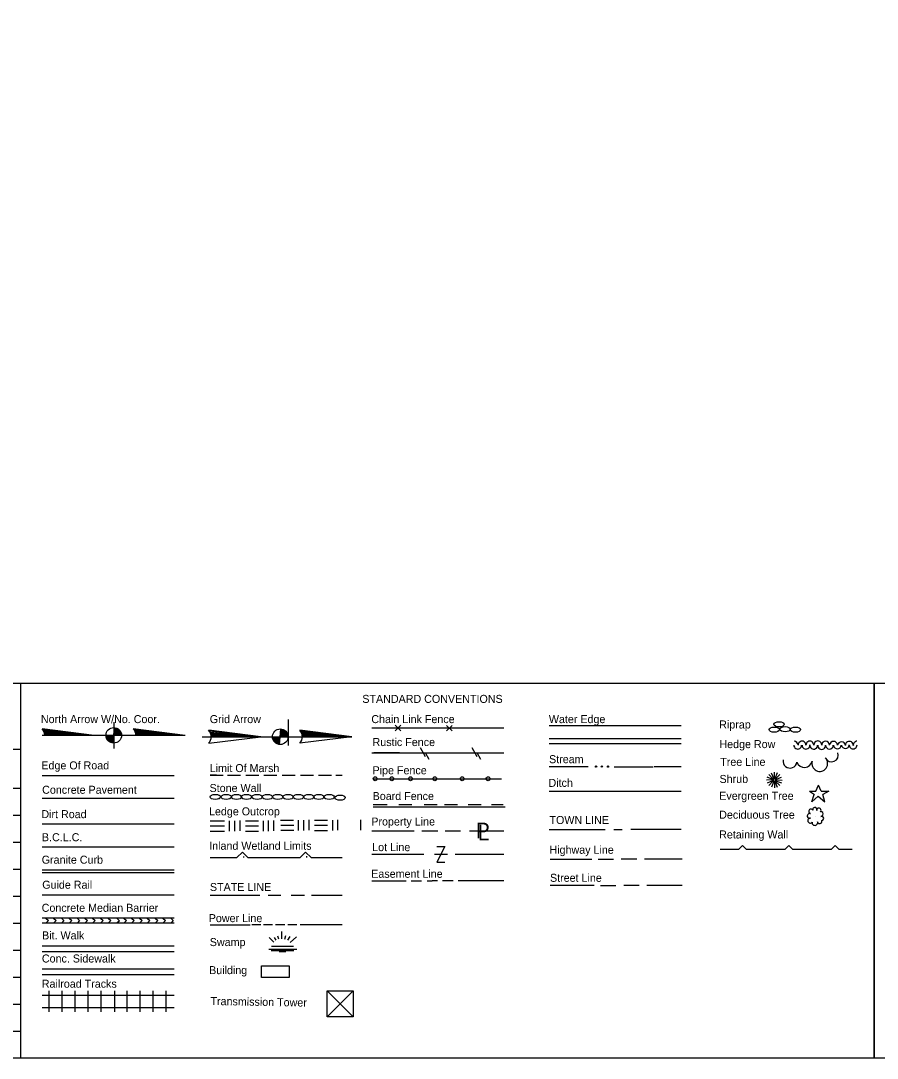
# Model space of a CAD drawing. Extents: x 0 to 2603, y -226 to 830.
# Drawn here: x 474.7 to 803.8, y 0 to 398.7 of the extents above; entities that cross this region are included whole.
import ezdxf

# ---------------------------------------------------------------- set-up
doc = ezdxf.new("R2010")
doc.units = 0
for name, color, linetype in [('CT_Border_Perimeter_Shape', 7, 'Continuous'), ('CT_TSH_Annotation_Locked', 7, 'Continuous'), ('CT_TSH_Line_Work_Major', 7, 'Continuous'), ('CT_TSH_Line_Work_Minor', 7, 'Continuous')]:
    doc.layers.add(name, color=color, linetype=linetype)

msp = doc.modelspace()

# ---------------------------------------------------------------- linework, layer by layer
at = {"layer": 'CT_Border_Perimeter_Shape'}
msp.add_lwpolyline([(0, 830), (1270, 830), (1270, 0), (0, 0)], close=True, dxfattribs=at)
at = {"layer": 'CT_TSH_Annotation_Locked'}
for p, q in [((510.43, 129.08), (510.43, 119.08)), ((577.46, 130.12), (577.46, 120.12)), ((618.58, 125.87), (620.69, 127.98)), ((620.69, 125.87), (618.58, 127.98)), ((638.29, 125.79), (640.39, 127.9)), ((640.39, 125.79), (638.29, 127.9)), ((677.66, 127.89), (717.66, 127.89)), ((716.79, 127.9), (728.38, 127.9)), ((482.92, 124.09), (537.93, 124.09)), ((502.93, 124.08), (482.93, 126.58)), ((502.93, 124.08), (483.23, 126.22)), ((502.93, 124.08), (483.44, 125.91)), ((502.93, 124.08), (483.59, 125.61)), ((502.93, 124.08), (483.73, 125.25)), ((502.93, 124.08), (483.82, 124.94)), ((502.93, 124.08), (483.89, 124.65)), ((502.93, 124.08), (483.92, 124.35)), ((507.44, 123.78), (513.39, 124.38)), ((507.53, 123.4), (513.32, 124.76)), ((507.6, 123.1), (513.24, 125.07)), ((507.69, 122.87), (513.16, 125.29)), ((507.82, 122.61), (513.02, 125.55)), ((507.97, 122.4), (512.87, 125.76)), ((508.11, 122.2), (512.75, 125.97)), ((508.25, 121.99), (512.59, 126.16)), ((508.46, 121.84), (512.38, 126.3)), ((508.63, 121.69), (512.22, 126.47)), ((508.88, 121.52), (511.98, 126.64)), ((509.17, 121.38), (511.68, 126.78)), ((509.49, 121.24), (511.36, 126.9)), ((509.86, 121.15), (511, 127)), ((510.16, 121.1), (510.69, 127.04)), ((517.79, 124.09), (517.79, 124.09)), ((537.93, 124.08), (517.93, 126.58)), ((537.93, 124.08), (518.21, 126.24)), ((537.93, 124.08), (518.41, 125.96)), ((537.93, 124.08), (518.61, 125.57)), ((537.93, 124.08), (518.72, 125.29)), ((537.93, 124.08), (518.83, 124.93)), ((537.93, 124.08), (518.89, 124.62)), ((537.93, 124.08), (518.93, 124.34)), ((566.9, 123.53), (546.9, 126.03)), ((566.9, 123.53), (547.23, 125.67)), ((547.47, 125.35), (566.9, 123.53)), ((547.69, 124.71), (547.47, 125.35)), ((547.69, 124.71), (547.47, 125.35)), ((547.47, 125.35), (566.9, 123.53)), ((566.9, 123.53), (547.61, 125.06)), ((566.9, 123.53), (547.69, 124.71)), ((566.9, 123.53), (547.69, 124.71)), ((566.9, 123.53), (547.85, 124.1)), ((566.9, 123.53), (547.87, 124.39)), ((566.9, 123.53), (547.92, 123.8)), ((571.41, 123.23), (577.36, 123.83)), ((571.5, 122.85), (577.28, 124.21)), ((571.57, 122.54), (577.21, 124.52)), ((571.65, 122.32), (577.13, 124.74)), ((571.79, 122.06), (576.99, 125)), ((571.94, 121.85), (576.84, 125.21)), ((572.08, 121.65), (576.71, 125.42)), ((572.22, 121.44), (576.56, 125.61)), ((572.43, 121.29), (576.35, 125.75)), ((572.6, 121.14), (576.19, 125.92)), ((572.85, 120.97), (575.95, 126.09)), ((573.14, 120.83), (575.65, 126.23)), ((573.46, 120.69), (575.33, 126.35)), ((573.83, 120.6), (574.97, 126.45)), ((574.13, 120.54), (574.66, 126.49)), ((601.9, 123.53), (581.9, 126.03)), ((601.9, 123.53), (582.28, 125.68)), ((601.9, 123.53), (582.49, 125.4)), ((601.9, 123.53), (582.64, 125.02)), ((601.9, 123.53), (582.79, 124.73)), ((601.9, 123.53), (582.9, 124.38)), ((601.9, 123.53), (582.9, 124.07)), ((601.9, 123.53), (582.92, 123.79)), ((609.64, 126.93), (660.36, 126.93)), ((659.49, 126.93), (659.62, 126.93)), ((544.4, 123.53), (601.9, 123.53)), ((546.9, 121.03), (566.9, 123.53)), ((579.2, 123.53), (579.2, 123.53)), ((601.9, 123.53), (581.9, 121.03)), ((677.66, 122.89), (717.66, 122.89)), ((677.66, 120.89), (717.66, 120.89)), ((716.79, 122.9), (728.38, 122.9)), ((716.79, 120.9), (728.38, 120.9)), ((609.64, 117.31), (660.36, 117.31)), ((620.25, 117.31), (610.31, 117.31)), ((630.22, 115.79), (628.23, 119.24)), ((631.66, 114.84), (630.17, 117.42)), ((650.09, 115.79), (648.1, 119.24)), ((651.52, 114.84), (650.03, 117.42)), ((692.66, 112.02), (677.66, 112.02)), ((702.66, 112.02), (717.66, 112.02)), ((728.38, 112.02), (718.09, 112.02)), ((547.45, 108.79), (552.45, 108.79)), ((549.95, 108.79), (547.45, 108.79)), ((550.37, 110.79), (550.37, 110.79)), ((554.14, 108.79), (559.14, 108.79)), ((561.14, 108.79), (566.14, 108.79)), ((568.14, 108.79), (573.14, 108.79)), ((575.14, 108.79), (580.14, 108.79)), ((582.14, 108.79), (587.14, 108.79)), ((589.14, 108.79), (594.14, 108.79)), ((595.72, 108.79), (598.19, 108.79)), ((763.7, 107.09), (761.42, 108)), ((762.09, 109.06), (763.8, 107.23)), ((763.03, 109.68), (764.01, 107.35)), ((764.23, 107.45), (764.23, 109.97)), ((765.26, 109.73), (764.42, 107.42)), ((764.66, 107.33), (766.32, 109.06)), ((764.66, 107.14), (767.02, 108.05)), ((610.11, 107.4), (659.41, 107.4)), ((763.68, 106.92), (761.2, 106.87)), ((763.73, 106.78), (761.49, 105.69)), ((763.77, 106.61), (762.14, 104.78)), ((763.99, 106.46), (763.08, 104.21)), ((764.23, 106.37), (764.25, 103.92)), ((764.4, 106.44), (765.31, 104.13)), ((764.59, 106.49), (766.34, 104.83)), ((764.69, 106.66), (766.97, 105.77)), ((764.81, 106.92), (767.3, 106.87)), ((780.15, 102.68), (781.16, 104.89)), ((782.19, 102.66), (781.15, 104.89)), ((677.66, 102.65), (728.38, 102.65)), ((777.74, 102.68), (779.64, 101.3)), ((777.74, 102.68), (780.15, 102.68)), ((778.62, 98.54), (779.54, 101.34)), ((781.04, 100.77), (778.62, 98.54)), ((781.04, 100.77), (783.59, 98.59)), ((781.15, 101.81), (781.15, 101.81)), ((782.19, 102.66), (785.13, 102.66)), ((783.59, 98.59), (782.8, 101.33)), ((785.13, 102.66), (782.81, 101.32)), ((610.11, 97.55), (615.11, 97.55)), ((610.11, 97.55), (615.11, 97.55)), ((610.11, 96.55), (660.84, 96.55)), ((610.54, 97.55), (615.54, 97.55)), ((619.93, 97.55), (624.93, 97.55)), ((629.73, 97.55), (634.73, 97.55)), ((637.54, 97.55), (642.54, 97.55)), ((646.54, 97.55), (651.54, 97.55)), ((655.54, 97.55), (660.09, 97.55)), ((779.92, 92.9), (779.92, 92.9)), ((547.45, 91.25), (552.96, 91.25)), ((547.45, 89.32), (553, 89.32)), ((554.89, 87.28), (554.89, 91.28)), ((556.9, 87.25), (556.9, 91.25)), ((558.94, 87.4), (558.94, 91.4)), ((561.01, 91.25), (566.01, 91.25)), ((561.01, 89.32), (566.01, 89.32)), ((567.98, 87.28), (567.98, 91.28)), ((569.91, 87.32), (569.91, 91.32)), ((571.95, 87.4), (571.95, 91.4)), ((574.52, 91.51), (579.52, 91.51)), ((574.56, 89.58), (579.56, 89.58)), ((581.45, 87.54), (581.45, 91.54)), ((583.45, 87.51), (583.45, 91.51)), ((585.49, 87.66), (585.49, 91.66)), ((587.57, 91.51), (592.57, 91.51)), ((587.57, 89.58), (592.57, 89.58)), ((594.54, 87.54), (594.54, 91.54)), ((596.46, 87.58), (596.46, 91.58)), ((605.3, 87.66), (605.3, 91.66)), ((677.66, 87.84), (699.28, 87.84)), ((702.57, 87.95), (705.77, 87.95)), ((709.08, 87.98), (728.38, 87.98)), ((547.45, 87.32), (553.04, 87.32)), ((561.01, 87.28), (566.01, 87.28)), ((574.6, 87.58), (579.6, 87.58)), ((587.57, 87.54), (592.57, 87.54)), ((625.8, 87.25), (609.6, 87.25)), ((634.91, 87.25), (628.79, 87.25)), ((643.6, 87.25), (637.71, 87.25)), ((660.34, 87.25), (647.11, 87.25)), ((634.61, 81.38), (637.61, 81.38)), ((637.61, 81.38), (634.61, 75.38)), ((743.38, 80.34), (750.54, 80.34)), ((750.54, 80.34), (751.95, 81.76)), ((751.95, 81.76), (753.36, 80.34)), ((753.36, 80.34), (768.36, 80.34)), ((768.36, 80.34), (769.78, 81.76)), ((769.78, 81.76), (771.19, 80.34)), ((771.19, 80.34), (786.19, 80.34)), ((786.19, 80.34), (787.61, 81.76)), ((787.61, 81.76), (789.02, 80.34)), ((789.02, 80.34), (794.12, 80.34)), ((547.45, 77.08), (557.75, 77.08)), ((557.75, 77.08), (559.87, 79.2)), ((559.87, 79.2), (561.99, 77.08)), ((561.99, 77.08), (581.99, 77.08)), ((581.99, 77.08), (584.11, 79.2)), ((584.11, 79.2), (586.23, 77.08)), ((586.23, 77.08), (598.19, 77.08)), ((609.6, 78.38), (629.61, 78.38)), ((633.61, 78.38), (638.61, 78.38)), ((641.61, 78.38), (660.34, 78.38)), ((678.15, 76.56), (694.05, 76.56)), ((696.5, 76.56), (702.46, 76.56)), ((711.4, 76.56), (705.44, 76.56)), ((728.88, 76.56), (714.39, 76.56)), ((482.92, 72.37), (533.65, 72.37)), ((634.61, 75.38), (637.61, 75.38)), ((482.92, 71.37), (533.65, 71.37)), ((609.6, 68.19), (622.72, 68.19)), ((624.72, 68.19), (628.72, 68.19)), ((630.79, 68.19), (632.79, 68.19)), ((634.79, 68.19), (632.79, 68.19)), ((640.79, 68.19), (636.79, 68.19)), ((660.34, 68.19), (642.79, 68.19)), ((678.15, 66.49), (694.97, 66.49)), ((697.41, 66.35), (703.38, 66.35)), ((712.32, 66.35), (706.36, 66.35)), ((728.88, 66.35), (715.3, 66.35)), ((547.45, 62.64), (566.5, 62.64)), ((569.73, 62.64), (574.68, 62.64)), ((578.57, 62.64), (583.67, 62.64)), ((586.46, 62.64), (598.19, 62.64)), ((533.65, 53.88), (482.92, 53.88)), ((533.65, 51.88), (482.92, 51.88)), ((484.31, 53.88), (485.31, 52.88)), ((485.31, 52.88), (484.31, 51.88)), ((487.31, 53.88), (488.31, 52.88)), ((488.31, 52.88), (487.31, 51.88)), ((490.31, 53.88), (491.31, 52.88)), ((491.31, 52.88), (490.31, 51.88)), ((493.31, 53.88), (494.31, 52.88)), ((494.31, 52.88), (493.31, 51.88)), ((496.31, 53.88), (497.31, 52.88)), ((497.31, 52.88), (496.31, 51.88)), ((499.31, 53.88), (500.31, 52.88)), ((500.31, 52.88), (499.31, 51.88)), ((502.31, 53.88), (503.31, 52.88)), ((503.31, 52.88), (502.31, 51.88)), ((505.31, 53.88), (506.31, 52.88)), ((506.31, 52.88), (505.31, 51.88)), ((508.31, 53.88), (509.31, 52.88)), ((509.31, 52.88), (508.31, 51.88)), ((511.58, 53.86), (512.58, 52.86)), ((512.58, 52.86), (511.58, 51.86)), ((514.31, 53.88), (515.31, 52.88)), ((515.31, 52.88), (514.31, 51.88)), ((517.31, 53.88), (518.31, 52.88)), ((518.31, 52.88), (517.31, 51.88)), ((520.31, 53.88), (521.31, 52.88)), ((521.31, 52.88), (520.31, 51.88)), ((523.31, 53.88), (524.31, 52.88)), ((524.31, 52.88), (523.31, 51.88)), ((526.31, 53.88), (527.31, 52.88)), ((527.31, 52.88), (526.31, 51.88)), ((529.31, 53.88), (530.31, 52.88)), ((530.31, 52.88), (529.31, 51.88)), ((532.31, 53.88), (533.31, 52.88)), ((533.31, 52.88), (532.31, 51.88)), ((547.45, 51.29), (562.79, 51.29)), ((563.47, 51.42), (566.98, 51.42)), ((567.92, 51.42), (571.42, 51.42)), ((572.62, 51.42), (576.12, 51.42)), ((575.02, 45.95), (574.99, 48.65)), ((577.32, 51.42), (580.82, 51.42)), ((582.02, 51.42), (598.19, 51.42)), ((571.97, 44.62), (570.12, 46.36)), ((572.85, 45.33), (572.22, 46.34)), ((573.81, 45.76), (573.44, 46.97)), ((576.16, 45.81), (576.53, 47.21)), ((577.29, 45.33), (578.17, 46.78)), ((578.24, 44.54), (580.59, 46.65)), ((569.97, 41.98), (580.71, 41.98)), ((570.93, 41.4), (579.66, 41.4)), ((571.04, 43.05), (579.55, 43.05)), ((573.98, 41.03), (576.54, 41.03)), ((482.92, 24.23), (533.65, 24.23)), ((485.6, 17.89), (485.6, 25.89)), ((490.6, 17.89), (490.6, 25.89)), ((495.6, 17.89), (495.6, 25.89)), ((500.6, 17.89), (500.6, 25.89)), ((505.6, 17.89), (505.6, 25.89)), ((510.8, 17.89), (510.8, 25.89)), ((515.6, 17.89), (515.6, 25.89)), ((520.6, 17.89), (520.6, 25.89)), ((525.6, 17.89), (525.6, 25.89)), ((530.6, 17.89), (530.6, 25.89)), ((602.4, 15.89), (592.4, 25.89)), ((592.4, 15.89), (602.4, 25.89)), ((482.92, 19.52), (533.65, 19.52))]:
    msp.add_line(p, q, dxfattribs=at)
for points in [[(482.92, 108.59), (533.65, 108.59)], [(482.92, 99.96), (533.65, 99.96)], [(482.92, 90.1), (533.65, 90.1)], [(482.92, 81.23), (533.65, 81.23)], [(482.92, 62.74), (533.65, 62.74)], [(482.92, 43.26), (533.65, 43.26)], [(482.92, 40.99), (533.65, 40.99)], [(482.92, 34.39), (533.65, 34.39)], [(482.92, 32.12), (533.65, 32.12)]]:
    msp.add_lwpolyline(points, dxfattribs=at)
for points in [[(577.87, 35.51), (577.87, 31), (567.21, 31), (567.21, 35.51)], [(592.4, 15.89), (592.4, 25.89), (602.4, 25.89), (602.4, 15.89)]]:
    msp.add_lwpolyline(points, close=True, dxfattribs=at)
for centre, radius in [((510.43, 124.08), 3), ((574.4, 123.53), 3), ((695.72, 112.07), 0.25), ((697.94, 112.07), 0.25), ((700.32, 112.07), 0.25), ((610.85, 107.4), 0.745), ((617.27, 107.4), 0.745), ((624.43, 107.4), 0.745), ((633.8, 107.4), 0.745), ((644.3, 107.4), 0.745), ((654.24, 107.4), 0.745), ((764.23, 106.92), 0.53)]:
    msp.add_circle(centre, radius, dxfattribs=at)
for centre, radius, start, end in [((480.31, 124.08), 3.62, 359.9763, 43.6028), ((515.31, 124.08), 3.62, 0.0395, 43.6028), ((544.27, 123.53), 3.62, 316.3972, 43.6028), ((579.27, 123.53), 3.62, 316.3972, 43.6028), ((773.23, 120.28), 1.49, 177.2737, 3.1798), ((771.84, 120.29), 1.5, 4.2593, 90.0386), ((774.88, 120.36), 1.49, 356.4237, 183.3665), ((776.37, 120.28), 1.49, 176.6335, 3.5763), ((777.86, 120.36), 1.49, 360, 183.8141), ((779.35, 120.28), 1.49, 176.1859, 360), ((780.93, 120.44), 1.49, 357.1376, 183.1798), ((782.42, 120.19), 1.49, 176.8202, 2.8624), ((783.91, 120.36), 1.49, 0, 180), ((785.4, 120.28), 1.49, 180, 0), ((786.97, 120.28), 1.49, 2.8624, 175.6013), ((788.46, 120.36), 1.49, 184.3987, 357.1376), ((790.04, 120.11), 1.49, 3.3665, 173.991), ((791.53, 120.52), 1.49, 186.009, 356.6335), ((793.02, 120.28), 1.49, 355.9144, 180), ((794.51, 120.36), 1.49, 180, 4.0856), ((796.07, 120.34), 1.5, 93.8314, 186.3084), ((786.24, 116.44), 2.54, 205.0844, 22.5972), ((770.25, 114.19), 2.69, 170.2675, 351.0357), ((775.77, 114.83), 3.06, 200.3084, 348.4887), ((781.68, 113.26), 3.04, 163.0583, 45.4161), ((778.31, 94.87), 0.874, 35.9933, 261.2091), ((779.78, 95.55), 0.827, 330.6974, 194.5545), ((781.33, 95.31), 0.843, 317.7098, 191.8991), ((777.82, 93.12), 0.954, 68.0302, 288.5345), ((778, 91.3), 0.922, 82.6152, 320.2762), ((782.12, 93.85), 0.903, 268.1321, 101.0177), ((779.79, 90.57), 1.09, 172.4302, 15.263)]:
    msp.add_arc(centre, radius, start, end, dxfattribs=at)
for centre, major_axis, ratio in [((766.06, 128.33), (-2, 0), 0.5), ((764.19, 126.27), (-2, 0), 0.5), ((768.34, 126.42), (-2, 0), 0.5), ((772.34, 126.27), (-2, 0), 0.5), ((549.45, 100.42), (2, -0.01), 0.494882), ((549.45, 100.42), (-2, -0.01), 0.494882), ((553.66, 100.42), (-2, -0.01), 0.494882), ((557.58, 100.42), (-2, -0.01), 0.494882), ((561.41, 100.42), (2, -0.01), 0.494882), ((565.49, 100.42), (-2, -0.01), 0.494882), ((569.45, 100.42), (2, -0.01), 0.494882), ((573.41, 100.42), (-2, -0.01), 0.494882), ((577.39, 100.42), (2, -0.01), 0.494882), ((581.35, 100.42), (-2, -0.01), 0.494882), ((585.39, 100.42), (2, -0.01), 0.494882), ((589.23, 100.42), (-2, -0.01), 0.494882), ((593.18, 100.42), (2, -0.01), 0.494882), ((597.4, 100.13), (-2, -0.01), 0.494882)]:
    msp.add_ellipse(centre, major_axis=major_axis, ratio=ratio, dxfattribs=at)
for centre, major_axis, ratio, start_param, end_param in [((782.37, 92.14), (0.853, -0.013), 0.86798, 4.712374, 8.143194), ((781.64, 90.94), (-0.891, -0.089), 0.895659, 6.283061, 9.812115)]:
    msp.add_ellipse(centre, major_axis=major_axis, ratio=ratio, start_param=start_param, end_param=end_param, dxfattribs=at)
at = {"layer": 'CT_TSH_Line_Work_Major'}
for p, q in [((246.75, 144.1), (1270, 144.1)), ((474.7, 0), (474.7, 144.1)), ((802.52, 0), (802.52, 144.1))]:
    msp.add_line(p, q, dxfattribs=at)
at = {"layer": 'CT_TSH_Line_Work_Minor'}
for p, q in [((246.75, 144.1), (474.7, 144.1)), ((474.7, 144.1), (540.26, 144.1)), ((246.75, 118.73), (474.7, 118.73)), ((246.75, 103.73), (474.7, 103.73)), ((0, 93.36), (474.7, 93.36)), ((0, 82.98), (474.7, 82.98)), ((0, 72.61), (474.7, 72.61)), ((0, 62.24), (474.7, 62.24)), ((0, 51.86), (474.7, 51.86)), ((0, 41.49), (474.7, 41.49)), ((0, 31.12), (474.7, 31.12)), ((0, 20.75), (474.7, 20.75)), ((0, 10.37), (474.7, 10.37))]:
    msp.add_line(p, q, dxfattribs=at)
msp.add_lwpolyline([(474.7, 144.1), (802.52, 144.1), (802.52, 0), (474.7, 0)], close=True, dxfattribs=at)

# ---------------------------------------------------------------- texts
at = {"layer": 'CT_TSH_Annotation_Locked'}
for s, height, p in [('STANDARD CONVENTIONS', 3.0756, (605.93, 136.55)), ('North Arrow W/No. Coor.', 3.0756, (482.45, 128.78)), ('Grid Arrow', 3.076, (547.32, 128.78)), ('Chain Link Fence', 3.0756, (609.39, 128.78)), ('Water Edge', 3.076, (677.6, 128.78)), ('Riprap', 3.076, (743.05, 126.71)), ('Rustic Fence', 3.0756, (609.86, 119.96)), ('Hedge Row', 3.076, (743.13, 119.17)), ('Stream', 3.076, (677.68, 113.38)), ('Edge Of Road', 3.0756, (482.61, 111)), ('Limit Of Marsh', 3.0756, (547.31, 109.96)), ('Pipe Fence', 3.076, (609.86, 109.12)), ('Tree Line', 3.076, (743.44, 112.35)), ('Shrub', 3.076, (743.17, 105.79)), ('Concrete Pavement', 3.0756, (482.92, 101.63)), ('Stone Wall', 3.076, (547.24, 102.29)), ('Ditch', 3.076, (677.46, 104.29)), ('Board Fence', 3.0756, (609.9, 99.22)), ('Evergreen Tree', 3.0756, (743.06, 99.3)), ('Ledge Outcrop', 3.0756, (547.03, 93.33)), ('Dirt Road', 3.076, (482.62, 92.26)), ('Property Line', 3.0756, (609.39, 89.43)), ('TOWN LINE', 3.076, (677.84, 90.01)), ('Deciduous Tree', 3.0756, (743.04, 92.05)), ('P', 6, (649.54, 84.5)), ('L', 6, (650.3, 83.75)), ('B.C.L.C.  ', 3.076, (482.84, 83.39)), ('Retaining Wall', 3.0756, (743.03, 84.45)), ('Inland Wetland Limits', 3.0756, (547.1, 80.11)), ('Lot Line', 3.076, (609.72, 79.58)), ('Highway Line', 3.0756, (677.84, 78.57)), ('Granite Curb', 3.0756, (482.76, 74.76)), ('.', 4, (559.63, 77.02)), ('.', 4, (583.86, 77.12)), ('Easement Line', 3.0756, (609.35, 69.35)), ('Guide Rail', 3.076, (482.95, 65.14)), ('Street Line', 3.0756, (678.04, 67.8)), ('STATE LINE', 3.076, (547.38, 64.26)), ('Concrete Median Barrier', 3.0756, (482.74, 56.27)), ('Power Line ', 3.0756, (546.93, 52.3)), ('Bit. Walk', 3.076, (482.89, 45.67)), ('Swamp', 3.076, (547.33, 43.1)), ('Conc. Sidewalk', 3.0756, (482.82, 36.79)), ('Building', 3.076, (547.06, 32.32)), ('Railroad Tracks', 3.0756, (482.79, 27.1))]:
    msp.add_text(s, height=height, dxfattribs=at).set_placement(p)
msp.add_text('Transmission Tower', height=3.0756, rotation=359, dxfattribs=at).set_placement((547.58, 20.47))

doc.saveas('drawing.dxf')
